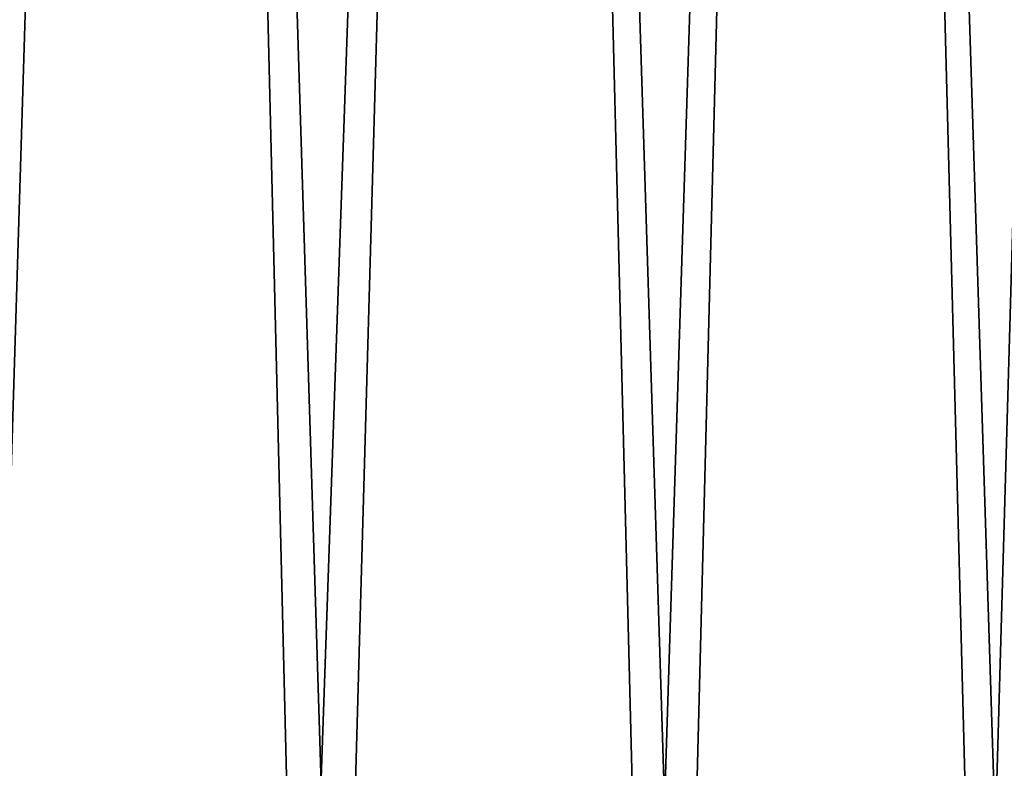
# Model space of a CAD drawing. Header units: millimetres. Extents: x -46 to 46, y -9 to 3208.
# Tile 316 of 401: x 31.07 to 34.36, y -6.5 to -4. Entities that reach past the tile are written whole.
import ezdxf

# ---------------------------------------------------------------- set-up
doc = ezdxf.new("R2010")
doc.units = ezdxf.units.MM
doc.header["$LTSCALE"] = 65.185185
doc.layers.add('3', color=7, linetype='CONTINUOUS')
doc.layers.add('4', color=7, linetype='CONTINUOUS')

msp = doc.modelspace()

# ---------------------------------------------------------------- linework, layer by layer
at = {"layer": '3', "color": 7, "linetype": 'CONTINUOUS'}
for points in [[(31.5383, 10.7105, -32.113), (30.8105, -8.4826, -33.7255), (30.3584, 10.7105, -33.2306), (31.5383, 10.7105, -32.113)], [(32.008, -8.4826, -32.5912), (30.8105, -8.4826, -33.7255), (31.5383, 10.7105, -32.113), (32.008, -8.4826, -32.5912)], [(32.6771, 10.7105, -30.9534), (32.008, -8.4826, -32.5912), (31.5383, 10.7105, -32.113), (32.6771, 10.7105, -30.9534)], [(33.1637, -8.4826, -31.4143), (32.008, -8.4826, -32.5912), (32.6771, 10.7105, -30.9534), (33.1637, -8.4826, -31.4143)], [(33.7733, 10.7105, -29.7535), (33.1637, -8.4826, -31.4143), (32.6771, 10.7105, -30.9534), (33.7733, 10.7105, -29.7535)], [(34.2762, -8.4826, -30.1966), (33.1637, -8.4826, -31.4143), (33.7733, 10.7105, -29.7535), (34.2762, -8.4826, -30.1966)], [(34.8255, 10.7105, -28.5148), (34.2762, -8.4826, -30.1966), (33.7733, 10.7105, -29.7535), (34.8255, 10.7105, -28.5148)], [(35.3441, -8.4826, -28.9394), (34.2762, -8.4826, -30.1966), (34.8255, 10.7105, -28.5148), (35.3441, -8.4826, -28.9394)]]:
    msp.add_3dface(points, dxfattribs=at)
at = {"layer": '4', "color": 7, "linetype": 'CONTINUOUS'}
for points in [[(31.5383, 10.7105, 32.113), (30.3584, 10.7105, 33.2306), (30.9486, -8.4826, 33.5987), (31.5383, 10.7105, 32.113)], [(32.1355, -8.4826, 32.4655), (31.5383, 10.7105, 32.113), (30.9486, -8.4826, 33.5987), (32.1355, -8.4826, 32.4655)], [(32.6771, 10.7105, 30.9534), (31.5383, 10.7105, 32.113), (32.1355, -8.4826, 32.4655), (32.6771, 10.7105, 30.9534)], [(33.2808, -8.4826, 31.2903), (32.6771, 10.7105, 30.9534), (32.1355, -8.4826, 32.4655), (33.2808, -8.4826, 31.2903)], [(33.7733, 10.7105, 29.7535), (32.6771, 10.7105, 30.9534), (33.2808, -8.4826, 31.2903), (33.7733, 10.7105, 29.7535)], [(34.3832, -8.4826, 30.0747), (33.7733, 10.7105, 29.7535), (33.2808, -8.4826, 31.2903), (34.3832, -8.4826, 30.0747)], [(34.8255, 10.7105, 28.5148), (33.7733, 10.7105, 29.7535), (34.3832, -8.4826, 30.0747), (34.8255, 10.7105, 28.5148)]]:
    msp.add_3dface(points, dxfattribs=at)

doc.saveas('drawing.dxf')
